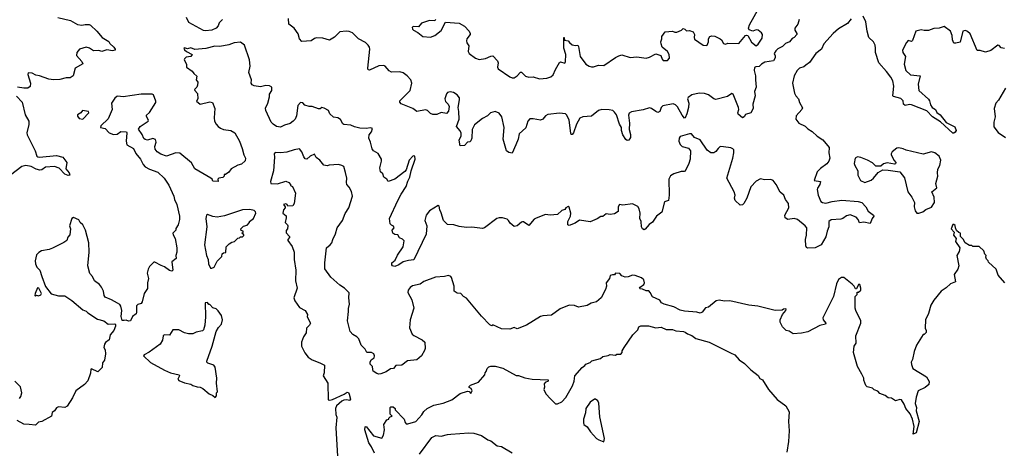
# Model space of a CAD drawing. Extents: x 2293878 to 2522763, y 823964 to 1006972.
# Tile 282 of 407: x 2424267 to 2433583, y 904400 to 908455. Entities that reach past the tile are written whole.
import ezdxf

# ---------------------------------------------------------------- set-up
doc = ezdxf.new("R2010")
doc.units = 0

msp = doc.modelspace()

# ---------------------------------------------------------------- linework, layer by layer
at = {"layer": '0CON20XD'}
for points in [[(2428202.5, 908455), (2428195, 908442.5), (2428145, 908446.2), (2428068.3, 908421.7), (2428041.7, 908388.3), (2427995, 908390), (2427980, 908385), (2427982.5, 908365), (2427992.5, 908355), (2428035, 908332.5), (2428080, 908295), (2428155, 908290), (2428195, 908306.7), (2428255, 908352.5), (2428295, 908432.5), (2428425, 908420.6), (2428475, 908394.2), (2428520, 908345), (2428530, 908325), (2428530, 908315), (2428497.5, 908275), (2428493.3, 908255), (2428497.5, 908235), (2428516.4, 908206.4), (2428511.2, 908155), (2428520, 908135), (2428580.5, 908090.5), (2428615, 908078.6), (2428675, 908088.1), (2428725, 908110.6), (2428745, 908112.5), (2428788.1, 908065), (2428793.3, 908045), (2428788.6, 908005), (2428795, 907991.2), (2428905, 907914.4), (2428925, 907905.7), (2428945, 907905.8), (2428975, 907922.5), (2429005, 907957.5), (2429015, 907957.5), (2429051.8, 907921.8), (2429085, 907909.4), (2429125, 907914.2), (2429185, 907894.4), (2429255, 907900), (2429290.8, 907915), (2429315, 907934.4), (2429336.6, 907983.4), (2429375, 908050), (2429385, 908056.7), (2429425, 908043.3), (2429432.5, 908055), (2429435.6, 908125), (2429415.6, 908185), (2429415, 908286.7), (2429420, 908285), (2429421.7, 908261.7), (2429455, 908255.8), (2429467.9, 908237.9), (2429495, 908218), (2429525, 908210), (2429547.5, 908215), (2429555, 908200), (2429570.8, 908105), (2429623.6, 908033.6), (2429655, 908013.8), (2429677.3, 908007.3), (2429695, 908007.5), (2429743.9, 908023.9), (2429795, 908020.8), (2429903.9, 908096.1), (2429936, 908114), (2429965, 908121.2), (2430044.1, 908095.9), (2430105, 908103.3), (2430195, 908090.9), (2430225, 908099.5), (2430285, 908132.5), (2430332.5, 908115), (2430345, 908080), (2430355, 908070), (2430395, 908070), (2430415, 908090), (2430411.2, 908125), (2430395, 908153.3), (2430346.2, 908195), (2430335.8, 908225), (2430332.9, 908245), (2430343.3, 908275), (2430342.5, 908295), (2430375, 908340), (2430445, 908346.7), (2430465, 908337.5), (2430485, 908336.7), (2430530, 908355), (2430545, 908370), (2430560, 908365), (2430575, 908350), (2430605, 908352.5), (2430639.3, 908339.3), (2430652.5, 908315), (2430647.5, 908285), (2430651.7, 908271.7), (2430735, 908213.3), (2430765, 908210), (2430772.5, 908215), (2430783.3, 908245), (2430783.8, 908275), (2430796.2, 908295), (2430815, 908302.9), (2430845, 908298.1), (2430893.8, 908275), (2430906.2, 908265), (2430925, 908230), (2430945, 908222.5), (2430966.4, 908233.6), (2431070.8, 908229.2), (2431135, 908306), (2431145, 908308.8), (2431156.7, 908305), (2431190.7, 908240.7), (2431235, 908207.5), (2431255, 908222.5), (2431291.2, 908278.8), (2431294.1, 908314.1), (2431285, 908330), (2431255, 908356.7), (2431235, 908360), (2431205, 908347.5), (2431169.2, 908359.2), (2431162.5, 908375), (2431171.5, 908405), (2431260, 908565)], [(2424627.5, 908475), (2424745.8, 908445.8), (2424815, 908410), (2424855, 908403.3)], [(2426185, 908455.5), (2426154.4, 908425), (2426145, 908397.5), (2426126.2, 908375), (2426085, 908356.5), (2426025, 908349.4), (2426005, 908352.5), (2425866.6, 908426.6), (2425845, 908474.2)], [(2433585, 908182.5), (2433555, 908188), (2433535, 908210), (2433522.5, 908215), (2433455, 908163.8), (2433405, 908147.5), (2433355, 908162.9), (2433325, 908164), (2433261.2, 908321.2), (2433235, 908344.2), (2433215, 908352.5), (2433192, 908345), (2433166.4, 908243.6), (2433125, 908232), (2433105, 908234), (2433093.3, 908265), (2433090.6, 908305), (2433072.9, 908345), (2433015, 908391.2), (2432966.1, 908373.9), (2432915, 908371.2), (2432866.1, 908353.9), (2432825, 908353.3), (2432795, 908360), (2432745, 908347.5), (2432715, 908257.5), (2432705, 908247.5), (2432673.6, 908256.4), (2432657.5, 908237.5), (2432620, 908165), (2432623.3, 908145), (2432648.8, 908105), (2432637.1, 908035), (2432651.1, 907975), (2432695, 907932.5), (2432786.7, 907925), (2432767.5, 907845), (2432774.4, 907785), (2432865, 907702.9), (2432875.9, 907685.9), (2432885, 907650), (2432901.2, 907625), (2432932, 907605), (2432945.7, 907575.7), (2432975.5, 907555.5), (2433032.1, 907482.1), (2433115, 907441.2), (2433126.7, 907405), (2433119.3, 907390.7), (2433105, 907380), (2433095, 907380), (2432979.1, 907489.1), (2432902.9, 907535), (2432851.5, 907591.5), (2432705, 907650), (2432685, 907653.3), (2432645, 907642.5), (2432630, 907655), (2432625.7, 907685.7), (2432605, 907708.8), (2432535, 907727.5), (2432527.5, 907735), (2432536.5, 907825), (2432527.1, 907875), (2432509.9, 907909.9), (2432469.1, 907965), (2432395.6, 908045), (2432363.2, 908145), (2432365.9, 908185.9), (2432360.3, 908215), (2432344.5, 908245), (2432302.9, 908285), (2432285.4, 908345), (2432273.1, 908435), (2432246.6, 908486.6)], [(2424855, 908403.3), (2424885, 908410), (2424925, 908410), (2424935, 908403.3), (2424998, 908345), (2425046.1, 908286.1), (2425108.5, 908248.5), (2425119.2, 908229.2), (2425156.2, 908195), (2425170, 908175), (2425170, 908165), (2425145, 908160), (2425091.2, 908168.8), (2425045, 908154.2), (2425015, 908164), (2424965, 908160.8), (2424926.8, 908186.8), (2424895, 908193.6), (2424831.2, 908175), (2424807.5, 908145), (2424803.8, 908115), (2424855, 908060), (2424862.5, 908037.5), (2424792.5, 907995), (2424773.8, 907925), (2424744.1, 907905.9), (2424705, 907904), (2424645, 907890), (2424585, 907887.1), (2424543.2, 907893.2), (2424455, 907924.4), (2424420.7, 907930.7), (2424385, 907950), (2424347.5, 907952.5), (2424342, 907935), (2424367.5, 907855), (2424365.9, 907824.1), (2424345, 907808), (2424305, 907806.2), (2424245, 907816.2)], [(2431642.5, 908455), (2431628.3, 908411.7), (2431600, 908375), (2431600, 908355), (2431620, 908325), (2431620, 908315), (2431595, 908287.5), (2431575, 908277.5), (2431550, 908245), (2431511.3, 908228.7), (2431485, 908201.2), (2431441.2, 908178.8), (2431420.3, 908159.7), (2431406.2, 908135), (2431416.1, 908113.9), (2431416.4, 908093.6), (2431398.8, 908065), (2431318.5, 908051.5), (2431286.2, 908033.8), (2431265, 908011.2), (2431230.7, 908009.3), (2431218.8, 908001.2), (2431216, 907975), (2431229.2, 907925), (2431227.5, 907885), (2431235.7, 907815), (2431220.8, 907775), (2431225.6, 907735), (2431203.8, 907655), (2431205.6, 907615), (2431185, 907572.5), (2431135, 907557.5), (2431123, 907537), (2431105, 907527.5), (2431065, 907561.2), (2431062, 907575), (2431071.2, 907605), (2431067.1, 907625), (2431018.9, 907748.9), (2431005, 907756.2), (2430965, 907727.3), (2430855, 907700), (2430835, 907705.6), (2430785.2, 907745.2), (2430745, 907756.7), (2430695, 907760.6), (2430625.8, 907745), (2430592.1, 907717.9), (2430585.5, 907705), (2430596.7, 907665), (2430596, 907625), (2430580.5, 907565), (2430565, 907526.7), (2430556.1, 907523.9), (2430535, 907550), (2430489.9, 907629.9), (2430470.5, 907650.5), (2430450.2, 907660.2), (2430350.8, 907639.2), (2430336.2, 907623.8), (2430322.3, 907587.7), (2430305, 907578.2), (2430285, 907585.4), (2430245.2, 907615.2), (2430225, 907620), (2430165, 907602.6), (2430055, 907582.9), (2430035, 907570.8), (2430028.3, 907551.7), (2430036, 907476), (2430032.7, 907415), (2430045, 907367.5), (2430045, 907340), (2430030, 907315), (2430015, 907312.5), (2430002.7, 907322.7), (2429975, 907366.2), (2429962.3, 907405), (2429960, 907435), (2429941.9, 907465), (2429913.8, 907553.8), (2429895, 907581.4), (2429878.8, 907595), (2429845, 907603.2), (2429774.7, 907605.3), (2429743.6, 907596.4), (2429677.7, 907542.3), (2429595, 907537.3), (2429568.1, 907521.9), (2429535.8, 907465), (2429508, 907385), (2429495, 907367.1), (2429485, 907368.8), (2429481.5, 907381.5), (2429466.8, 907505), (2429445, 907552.9), (2429430, 907565), (2429375, 907571.4), (2429265, 907559.1), (2429241.2, 907545), (2429217.2, 907512.8), (2429195, 907503.2), (2429125, 907517.2), (2429093.3, 907516.7), (2429075, 907496), (2429057.1, 907432.9), (2428993.7, 907376.3), (2428982.7, 907325), (2428961.5, 907271.5), (2428927.5, 907192.5), (2428895, 907197.5), (2428873.3, 907215), (2428841.8, 907325), (2428849.3, 907435), (2428828.9, 907535), (2428805, 907571.3), (2428765, 907585.8), (2428722.9, 907575), (2428694, 907546), (2428645, 907519.5), (2428569.7, 907460.3), (2428547.5, 907415), (2428546, 907335), (2428535, 907307.5), (2428525, 907298.8), (2428502.5, 907295), (2428476, 907264), (2428435, 907260), (2428424.2, 907315), (2428443.5, 907355), (2428445, 907382.5), (2428435, 907404), (2428401.2, 907445), (2428425.8, 907515), (2428422.5, 907585), (2428414.2, 907625), (2428429.6, 907695), (2428428.2, 907715), (2428406.1, 907745), (2428370, 907765), (2428338.5, 907771.5), (2428314.7, 907765.3), (2428305.3, 907754.7), (2428289.1, 907705), (2428295, 907681.4), (2428320.8, 907655), (2428329.2, 907635), (2428325, 907590), (2428305, 907567.5), (2428255, 907575.7), (2428215, 907558.8), (2428175, 907558), (2428155, 907566.2), (2428125, 907595.8), (2428105, 907601.9), (2428025, 907586.2), (2427985, 907616), (2427875, 907658.1), (2427865, 907673.3), (2427865, 907686), (2427960.9, 907785), (2427976.2, 907855), (2427966.8, 907885), (2427931.5, 907925), (2427895, 907951.1), (2427865, 907960), (2427785, 907958.2), (2427762, 907972), (2427725.7, 908015), (2427712, 908022), (2427665, 908018.9), (2427575, 907977.5), (2427565, 907980), (2427560, 907995), (2427578.2, 908175), (2427575.5, 908195), (2427565.2, 908215.2), (2427538.3, 908238.3), (2427472.9, 908272.9), (2427415, 908330), (2427385, 908343.3), (2427355, 908346.3), (2427295, 908338.9), (2427245, 908289.6), (2427197.5, 908262.5), (2427135, 908279.5), (2427075, 908282.5), (2427055, 908276.7), (2427025, 908254), (2426935, 908247.1), (2426915.6, 908275), (2426902.4, 908322.4), (2426863.8, 908375), (2426813.9, 908413.9), (2426811.2, 908465)], [(2432135, 908463.8), (2432100.3, 908419.7), (2432015, 908368.1), (2431962.9, 908325), (2431874.6, 908225.4), (2431854.2, 908175), (2431798.6, 908135), (2431741.1, 908048.9), (2431704.8, 908025.2)], [(2431704.8, 908025.2), (2431685, 908007.5), (2431644, 907995), (2431622.5, 907975), (2431596, 907925), (2431580, 907855), (2431598.3, 907758.3), (2431610, 907735), (2431637, 907707), (2431645, 907670), (2431672.3, 907622.3), (2431668, 907605), (2431613.9, 907546.1), (2431610, 907515), (2431640, 907475), (2431697.6, 907447.6), (2431725, 907421.2), (2431765, 907397.5), (2431813.6, 907353.6), (2431866.9, 907316.9), (2431927.1, 907245), (2431921.4, 907195), (2431932.9, 907145), (2431922.9, 907115), (2431905, 907091.4), (2431843.6, 907046.4), (2431811.4, 907015), (2431783.8, 906935), (2431842.5, 906925), (2431837.1, 906895), (2431815, 906860), (2431813.2, 906846.8), (2431821.1, 906795), (2431845.6, 906735), (2431863.8, 906725), (2431895, 906719.6), (2431955.3, 906734.7), (2432045, 906747.2), (2432200, 906735), (2432235.4, 906725.4), (2432274.3, 906685), (2432293.6, 906643.6), (2432346.7, 906605), (2432347.5, 906595), (2432333.3, 906575), (2432315, 906527.5), (2432255, 906539.2), (2432214.1, 906534.1), (2432200, 906565), (2432181.2, 906585), (2432125, 906609.1), (2432089.3, 906600.7), (2432056.2, 906575), (2432035, 906568.1), (2431945, 906562.2), (2431923.1, 906545), (2431922.9, 906495), (2431905.9, 906455), (2431895, 906399.4), (2431849.2, 906325), (2431795, 906295.7), (2431724.4, 906294.4), (2431710, 906300), (2431703.8, 906315), (2431702.7, 906375), (2431712.1, 906415), (2431714, 906485), (2431699.2, 906505), (2431625, 906565.7), (2431595, 906573.3), (2431535.4, 906565.4), (2431510, 906580), (2431505.4, 906605), (2431543.9, 906675), (2431540.4, 906715), (2431512.5, 906752.5), (2431496.4, 906795), (2431461.6, 906821.6), (2431424.4, 906895), (2431395, 906932), (2431375, 906942), (2431315, 906940.8), (2431275, 906950), (2431234, 906926), (2431184, 906875), (2431145.8, 906765), (2431119.2, 906715), (2431105, 906702), (2431085, 906700.8), (2431035, 906744), (2431030, 906765), (2431036.2, 906795), (2431027.7, 906827.7), (2430957.1, 906955), (2431015.4, 907145.4), (2431024.4, 907195), (2431022.5, 907222.5), (2431014.2, 907234.2), (2430995, 907242), (2430925, 907252.5), (2430895, 907253.8), (2430875, 907236.7), (2430855, 907207.5), (2430836.1, 907193.9), (2430805, 907193.8), (2430771.2, 907221.2), (2430705, 907316.7), (2430651.7, 907341.7), (2430623.6, 907373.6), (2430605, 907376), (2430515, 907350), (2430506, 907334), (2430503.9, 907306.1), (2430516.7, 907275), (2430536.4, 907256.4), (2430595, 907240), (2430613.3, 907215), (2430611.2, 907135), (2430598.8, 907095), (2430565, 907022.5), (2430555, 907017.5), (2430525, 907018.8), (2430455, 906996.7), (2430423.9, 906976.1), (2430410, 906945), (2430412.5, 906795), (2430407, 906743), (2430368, 906732), (2430344.2, 906635), (2430291.9, 906595), (2430255, 906538.8), (2430222.3, 906517.7), (2430185, 906472.5), (2430175, 906467.5), (2430160, 906475), (2430150, 906495), (2430146.7, 906545), (2430134, 906575), (2430138, 906625), (2430128, 906665), (2430115, 906686.7), (2430065, 906714.2), (2429975, 906700), (2429942.5, 906705), (2429930.8, 906685), (2429928.3, 906641.7), (2429895, 906617.5), (2429855, 906613.3), (2429815, 906617.5), (2429785, 906592.5), (2429765, 906592.5), (2429729.5, 906570.5), (2429665, 906543.3), (2429565, 906556.7), (2429521.7, 906528.3), (2429465, 906507.5), (2429453.6, 906513.6), (2429454.2, 906544.2), (2429478.8, 906595), (2429481.2, 906625), (2429465, 906680), (2429455, 906687.5), (2429433.6, 906676.4), (2429425, 906660), (2429395, 906650), (2429355, 906612.5), (2429285, 906606.7), (2429243, 906613), (2429155, 906577.5), (2429135, 906567.5), (2429085, 906507.5), (2429035, 906542.5), (2429025, 906542.5), (2429015, 906540), (2428975, 906504), (2428946.7, 906496.7), (2428908.3, 906528.3), (2428893.3, 906555), (2428878.3, 906568.3), (2428835, 906581.2), (2428805, 906581.2), (2428782.5, 906575), (2428665, 906486.7), (2428645, 906478.8), (2428545, 906491.2), (2428495, 906488.8), (2428425, 906496.7), (2428375, 906512.5), (2428315, 906517.5), (2428276.7, 906555), (2428255, 906627.5), (2428241.2, 906655), (2428235, 906690), (2428225, 906696.7), (2428145.6, 906645), (2428114.2, 906605), (2428099.2, 906555), (2428120, 906505), (2428114.2, 906425), (2427995, 906182.5), (2427945, 906176.7), (2427895, 906162.5), (2427855, 906136), (2427815, 906121.2), (2427793.3, 906125), (2427786.4, 906136.4), (2427788.8, 906155), (2427819.1, 906180.9), (2427842.4, 906227.6), (2427894, 906305), (2427903.3, 906363.3), (2427888.8, 906378.8), (2427860, 906390), (2427845, 906420), (2427815, 906422.5), (2427797.5, 906435), (2427792.5, 906465), (2427810, 906485), (2427805, 906500), (2427785, 906510), (2427772.5, 906525), (2427766.7, 906575), (2427844.2, 906745), (2427876, 906805), (2427925, 906876.7), (2427938, 906928), (2427958.1, 906965), (2427969.4, 907025), (2428007.5, 907135), (2428003.9, 907163.9), (2427995, 907168), (2427985, 907163.8), (2427952.9, 907125), (2427924.4, 907035.6), (2427912.1, 907017.9), (2427815.5, 906944.5), (2427752.5, 906922.5), (2427740, 906945), (2427712.5, 906965), (2427702.5, 906995), (2427680, 907015), (2427674.1, 907054.1), (2427690, 907115), (2427689.4, 907135), (2427657.4, 907187.4), (2427615.5, 907215.5), (2427602.6, 907232.6), (2427587.5, 907295), (2427570, 907335), (2427572.5, 907365), (2427595.6, 907395), (2427603.8, 907425), (2427585, 907432.9), (2427545.7, 907425.7), (2427485, 907430), (2427435, 907440.8), (2427398.3, 907458.3), (2427335, 907463.3), (2427325, 907470), (2427301.9, 907511.9), (2427275.8, 907525.8), (2427235, 907534), (2427202.5, 907565), (2427190, 907595), (2427146.4, 907616.4), (2427125, 907622.5), (2427108.8, 907611.2), (2427095, 907611.2), (2427035, 907632.2), (2427005, 907634), (2426965, 907646), (2426945, 907668.6), (2426925, 907670), (2426897.3, 907642.7), (2426886.9, 907545), (2426872.7, 907515), (2426855, 907495.5), (2426825, 907472.7), (2426772.7, 907457.3), (2426735, 907436.7), (2426695, 907443.8), (2426663.8, 907465), (2426645, 907486.7), (2426594.4, 907595), (2426593.5, 907616.5), (2426614.3, 907665), (2426630.8, 907725), (2426631.2, 907748.8), (2426653.8, 907785), (2426651.2, 907815), (2426629.5, 907829.5), (2426595, 907832), (2426545, 907820), (2426485, 907829.2), (2426465, 907838.8), (2426458, 907855), (2426461.2, 907885), (2426434.2, 907955), (2426445.8, 908015.8), (2426441.1, 908075), (2426395, 908213.8), (2426355, 908242.9), (2426295, 908236.5), (2426245, 908215.8), (2426158.8, 908201.2), (2426112.7, 908202.7), (2426029.4, 908180.6), (2425925, 908172.9), (2425885, 908188.5), (2425855, 908180), (2425825, 908190), (2425818.8, 908185), (2425825, 908170), (2425845, 908152.5), (2425897.5, 908125), (2425885, 908107.5), (2425841.2, 908098.8), (2425826.2, 908085), (2425823.9, 908073.9), (2425846.2, 908035), (2425846.2, 908005), (2425897.7, 907967.7), (2425913.8, 907945), (2425941.7, 907921.7), (2425937.5, 907885), (2425952.5, 907865), (2425950, 907835), (2425941.2, 907815), (2425920, 907795), (2425922.5, 907785), (2425950, 907755), (2425953, 907707), (2425940, 907685), (2425975, 907654.7), (2426065, 907677.3), (2426092.4, 907672.4), (2426112.9, 907615), (2426106, 907525), (2426110.8, 907495), (2426125.6, 907465.6), (2426143.4, 907443.4), (2426167, 907427), (2426195.8, 907415.8), (2426265, 907406), (2426303.3, 907385), (2426346, 907305), (2426372, 907235), (2426386.7, 907175), (2426403.3, 907145), (2426400.7, 907119.3), (2426365, 907088), (2426332.1, 907077.9), (2426267.5, 907045), (2426245, 907012.5), (2426215, 906990), (2426200, 906990), (2426200, 906975), (2426188.8, 906961.2), (2426150, 906955), (2426142.5, 906945), (2426145, 906922.5), (2426095, 906927.5), (2426087.5, 906945), (2426074.5, 906954.5), (2425924.2, 907044.2), (2425892.1, 907102.1), (2425780.6, 907190.6), (2425745, 907196), (2425655, 907163.8), (2425603, 907183), (2425565.9, 907205.9), (2425548.3, 907228.3), (2425544.2, 907255.8), (2425558, 907295), (2425551.7, 907321.7), (2425525, 907331.2), (2425475, 907316.2), (2425455, 907321.2), (2425441.9, 907331.9), (2425425, 907368.8), (2425389.5, 907419.5), (2425405, 907444.2), (2425481.2, 907495), (2425486.2, 907505), (2425465, 907540), (2425465, 907550), (2425495, 907577.5), (2425555, 907670), (2425556, 907685), (2425533.8, 907743.8), (2425520.7, 907750.7), (2425415, 907750), (2425245, 907726.2), (2425195, 907732), (2425185, 907728), (2425167.7, 907712.3), (2425136.2, 907665), (2425140, 907605), (2425105, 907516.2), (2425035, 907450), (2425032.5, 907435), (2425076.1, 907426.1), (2425112.5, 907385), (2425155, 907369.5), (2425188.5, 907371.5), (2425225, 907398.1), (2425277.5, 907395), (2425281.2, 907385), (2425272.5, 907305), (2425280.9, 907270.9), (2425342, 907235), (2425365, 907190), (2425410.6, 907135), (2425435.3, 907085.3), (2425455, 907063.1), (2425495, 907039.4), (2425575, 907010.8), (2425635, 906956), (2425678.3, 906888.3), (2425723.8, 906785), (2425730, 906755), (2425754, 906705), (2425780, 906595), (2425780, 906565), (2425766.7, 906515), (2425745, 906480), (2425743.3, 906465), (2425716.9, 906435), (2425718.5, 906418.5), (2425736.2, 906385), (2425754, 906295), (2425753.3, 906255), (2425743.3, 906225), (2425747.5, 906195), (2425707, 906163), (2425715.7, 906084.3), (2425705, 906076.2), (2425685, 906082.5), (2425637, 906117), (2425605, 906128), (2425545, 906161.4), (2425535, 906160), (2425495, 906121.1), (2425482.1, 906095), (2425473.6, 906056.4), (2425484.2, 906005), (2425475.7, 905965), (2425475, 905912.5), (2425444.2, 905865.8), (2425425.7, 905784.3), (2425415, 905771.2), (2425385, 905760), (2425372.7, 905747.3), (2425373.3, 905685), (2425368.3, 905671.7), (2425333.9, 905646.1), (2425315.7, 905604.3), (2425295, 905604), (2425275, 905613.3), (2425255, 905607.5), (2425235, 905610), (2425227, 905647), (2425232, 905705), (2425224.1, 905744.1), (2425215, 905760), (2425193, 905773), (2425135, 905805.8), (2425075, 905830), (2425066, 905845), (2425060, 905885), (2425041.4, 905925), (2425020.4, 905950.4), (2424975.8, 905985), (2424955.6, 906025), (2424929.5, 906055), (2424910.4, 906125), (2424925.3, 906255), (2424919.6, 906345), (2424888.5, 906465), (2424865, 906513.3), (2424837.5, 906537.5), (2424825, 906560), (2424775, 906584), (2424760, 906575), (2424738.8, 906505), (2424746.2, 906475), (2424741.7, 906418.3), (2424723, 906397), (2424713, 906367), (2424683.6, 906346.4), (2424575.8, 906294.2), (2424545, 906282), (2424472.3, 906267.7), (2424447, 906253), (2424425, 906230), (2424412.9, 906175), (2424416.9, 906145), (2424428.1, 906115), (2424458.1, 906085), (2424477.1, 906025)], [(2424235, 907732.5), (2424288.8, 907675), (2424318.8, 907555), (2424353.3, 907495), (2424353.6, 907463.6), (2424334.2, 907385.8), (2424337.1, 907365), (2424412.9, 907215), (2424427.8, 907165), (2424436.8, 907156.8), (2424454.7, 907154.7), (2424615, 907169.7), (2424675, 907155.7), (2424711.2, 907105), (2424703.3, 907045), (2424734, 907005), (2424740, 906985), (2424725, 906981.2), (2424695, 906994), (2424639.8, 907049.8), (2424595, 907067.1), (2424511.8, 907058.2), (2424475, 907034.3), (2424457.9, 907032.1), (2424421.7, 907041.7), (2424375.3, 907065.3), (2424325, 907074.6), (2424285.4, 907064.6), (2424178, 906985)], [(2433595, 907806), (2433528.1, 907691.9), (2433502.5, 907665), (2433488.8, 907615), (2433498, 907535), (2433483.8, 907485), (2433485, 907440), (2433525, 907387.5), (2433595, 907340)], [(2424865, 907512.5), (2424920, 907575), (2424917.5, 907585), (2424860, 907595), (2424846.4, 907573.6), (2424812.5, 907555), (2424813, 907543), (2424830.7, 907520.7), (2424865, 907512.5)], [(2433588.8, 905965), (2433526.4, 906036.4), (2433506.1, 906096.1), (2433435, 906160), (2433430, 906175), (2433415, 906190), (2433408.3, 906208.3), (2433410, 906225), (2433400, 906235), (2433388.3, 906268.3), (2433345, 906310), (2433285, 906310), (2433275, 906320), (2433255, 906320), (2433213.6, 906343.6), (2433195, 906380), (2433170, 906405), (2433170, 906435), (2433151.7, 906441.7), (2433131.7, 906461.7), (2433120, 906485), (2433118.3, 906508.3), (2433107, 906517), (2433095, 906516.7), (2433080, 906475), (2433110, 906445), (2433102.5, 906415), (2433127.5, 906385), (2433122.5, 906355), (2433162.5, 906295), (2433157, 906263), (2433133.3, 906225), (2433153, 906127), (2433143.3, 906095), (2433110, 906045), (2433120, 905975), (2433073.1, 905956.9), (2433032.4, 905917.6), (2432985, 905886.2), (2432917.1, 905802.9), (2432886.7, 905755), (2432866.2, 905675), (2432836, 905615), (2432835.8, 905535), (2432844.2, 905515), (2432844.1, 905495.9), (2432825, 905476.7), (2432815, 905476.7), (2432753.8, 905375), (2432730, 905315), (2432715, 905240), (2432703.3, 905215), (2432703.9, 905193.9), (2432717.5, 905155), (2432847.5, 905075), (2432873, 905033), (2432867.5, 905005), (2432835.9, 904974.1), (2432767, 904943), (2432750, 904885), (2432740.8, 904825), (2432751.4, 904785), (2432748.6, 904755), (2432778.8, 904655), (2432750, 904545), (2432720, 904535), (2432728.8, 904605), (2432715.5, 904675.5), (2432691.9, 904725), (2432652, 904775), (2432637, 904817), (2432609.3, 904859.3), (2432595, 904862.5), (2432555, 904850), (2432515, 904873.3), (2432485, 904877.5), (2432455, 904900), (2432405, 904920), (2432385, 904940), (2432351.7, 904951.7), (2432335, 904970), (2432285, 904980), (2432273, 904993), (2432252.5, 905045), (2432252.5, 905065), (2432235, 905100), (2432193.6, 905173.6), (2432157.5, 905305), (2432162.5, 905365), (2432180, 905395), (2432178.8, 905465), (2432226.7, 905585), (2432226.4, 905606.4), (2432177.5, 905705), (2432173.3, 905725), (2432173, 905837), (2432190, 905855), (2432191.7, 905878.3), (2432205, 905877.5), (2432226.7, 905895), (2432226.7, 905915), (2432215, 905950), (2432205, 905950), (2432185, 905910), (2432175, 905910), (2432163, 905933), (2432143, 905953), (2432066.1, 906016.1), (2432043.6, 906016.4), (2432015, 905997.5), (2431994.2, 905955.8), (2431965.5, 905835), (2431867.1, 905635), (2431870, 905615), (2431894.2, 905585), (2431890, 905575), (2431838.3, 905561.7), (2431725, 905502), (2431665, 905488.8), (2431585, 905483.3), (2431547, 905507), (2431520, 905515), (2431485, 905550), (2431463.6, 905593.6), (2431463.6, 905616.4), (2431483, 905667), (2431517, 905703), (2431520, 905715), (2431515, 905720), (2431495, 905717.5), (2431481.7, 905708.3), (2431415, 905703.3), (2431250, 905745), (2431165, 905754), (2430985, 905796), (2430935, 905792), (2430885, 905801.2), (2430856.1, 905793.9), (2430785, 905736.7), (2430755, 905727.5), (2430723, 905687), (2430705, 905677.5), (2430673, 905687), (2430557, 905697), (2430515, 905707.5), (2430457, 905737), (2430365, 905762.5), (2430340, 905775), (2430325, 905800), (2430253.6, 905833.6), (2430232.5, 905875), (2430218.3, 905888.3), (2430195, 905888.8), (2430160, 905905), (2430137.5, 905907.5), (2430132.5, 905915), (2430138, 905925), (2430171.1, 905948.9), (2430180, 905965), (2430171.2, 905995), (2430151.2, 906011.2), (2430090, 906035), (2430065, 906037.5), (2430025, 906021.2), (2429995, 906020), (2429965, 906032.5), (2429945, 906053.3), (2429903.8, 906056.2), (2429895, 906040), (2429875, 906042.5), (2429852.5, 906035), (2429847.5, 906005), (2429816.7, 905965), (2429820, 905935), (2429808.8, 905901.2), (2429767.3, 905822.7), (2429725, 905786.2), (2429675, 905772.5), (2429635, 905751.4), (2429555, 905734), (2429515, 905752.5), (2429465, 905753.3), (2429380, 905720), (2429299.5, 905660.5), (2429216.4, 905653.6), (2429195, 905646.7), (2429062.5, 905565), (2428975, 905528.8), (2428945, 905542), (2428905, 905525.7), (2428825, 905531.2), (2428745, 905567.5), (2428735, 905560), (2428715, 905567.5), (2428635, 905650), (2428495, 905818.8), (2428466.7, 905836.7), (2428440, 905865), (2428405, 905867.5), (2428377.5, 905885), (2428376.4, 905913.6), (2428376.2, 905935), (2428353.8, 906015), (2428345.8, 906025.8), (2428325, 906034.2), (2428285, 906024.5), (2428202, 906018), (2428091.5, 905978.5), (2428055.9, 905954.1), (2427984.6, 905935.4), (2427960.3, 905919.7), (2427942, 905895), (2427939.2, 905875), (2427977.5, 905805), (2427996.8, 905725), (2427960, 905615), (2427955, 905540), (2427980.5, 905480.5), (2427996.4, 905466.4), (2428076.1, 905426.1), (2428100, 905405), (2428102.5, 905345), (2428096.7, 905325), (2428067.5, 905275), (2428025, 905236.2), (2427935, 905226), (2427882.7, 905187.3), (2427827.1, 905182.9), (2427805, 905153.8), (2427775, 905150.8), (2427735.5, 905124.5), (2427685, 905104.2), (2427665, 905100.8), (2427646.2, 905106.2), (2427610.7, 905130.7), (2427607, 905147), (2427603.6, 905173.6), (2427582.5, 905195), (2427582.5, 905215), (2427593.6, 905236.4), (2427620, 905255), (2427623.3, 905275), (2427616.7, 905295), (2427595, 905306), (2427552.5, 905305), (2427535, 905337.5), (2427497.5, 905375), (2427476.4, 905436.4), (2427457.5, 905455), (2427417.6, 905477.6), (2427394.5, 905505), (2427367.5, 905605), (2427378.8, 905695), (2427376.4, 905723.6), (2427388.8, 905765), (2427380, 905825), (2427385, 905870), (2427340, 905915), (2427295, 905943.8), (2427210.5, 906020.5), (2427153.6, 906096.4), (2427153.6, 906153.6), (2427170, 906295), (2427205, 906323.8), (2427220, 906345), (2427228, 906375), (2427255, 906427.5), (2427270, 906485), (2427320.8, 906555), (2427347.4, 906622.6), (2427379.4, 906675), (2427416, 906785), (2427405, 906830), (2427385, 906870), (2427362.5, 906895), (2427357.5, 906915), (2427362.5, 906955), (2427349.3, 907009.3), (2427332.5, 907065), (2427315.9, 907075.9), (2427283.9, 907086.1), (2427195, 907080), (2427175, 907072.5), (2427145, 907080), (2427106.7, 907125), (2427070.9, 907150.9), (2427055, 907183.3), (2427016, 907165), (2426985, 907134), (2426968.3, 907138.3), (2426955.8, 907155.8), (2426937.5, 907205), (2426915, 907233.8), (2426863.9, 907223.9), (2426795, 907200.8), (2426735, 907194.4), (2426683, 907197), (2426673.3, 907185), (2426676.7, 907155), (2426669.6, 907025), (2426640, 906925), (2426643.8, 906905), (2426705, 906902), (2426786.4, 906926.4), (2426813, 906913), (2426830, 906895), (2426830, 906885), (2426846.4, 906876.4), (2426876.2, 906815), (2426863, 906717), (2426850, 906695), (2426805, 906690), (2426797.5, 906705), (2426785, 906712.5), (2426762.5, 906705), (2426780, 906685), (2426780, 906675), (2426762.5, 906655), (2426757.5, 906625), (2426788.3, 906598.3), (2426788.3, 906581.7), (2426780, 906535), (2426800, 906515), (2426802.5, 906505), (2426800, 906475), (2426788.3, 906461.7), (2426788.3, 906438.3), (2426820, 906405), (2426820, 906395), (2426803.3, 906376.7), (2426803.3, 906365), (2426845, 906310), (2426863.3, 906255), (2426863.3, 906185), (2426880, 906085), (2426877.5, 905985), (2426892.5, 905915), (2426861.2, 905825), (2426871.2, 905795), (2426915, 905732.5), (2426967.5, 905705), (2426990, 905665), (2426987.5, 905645), (2427016.7, 905585), (2427007.5, 905565), (2426980, 905535), (2426976.4, 905493.6), (2426952.5, 905455), (2426933.3, 905405), (2426932.5, 905365), (2426963.9, 905303.9), (2426995, 905263.3), (2427035, 905236.7), (2427105, 905210), (2427150, 905185), (2427147.5, 905115), (2427137.5, 905085), (2427183.3, 905015), (2427185, 904857.5), (2427200, 904855), (2427225, 904862.7), (2427338.2, 904911.8), (2427365, 904930), (2427376.4, 904926.4), (2427383.6, 904913.6), (2427397.5, 904865), (2427386.4, 904853.6), (2427361.7, 904858.3)], [(2432775, 906623.3), (2432813.6, 906636.4), (2432841.7, 906658.3), (2432895, 906682.5), (2432922.5, 906725), (2432920, 906775), (2432896.7, 906825), (2432943.3, 906865), (2432933.8, 906905), (2432953.8, 906975), (2432950, 907005), (2432955, 907040), (2432972, 907075), (2432982, 907125), (2432966, 907165), (2432925, 907196), (2432895, 907204), (2432815, 907182.9), (2432655, 907220.6), (2432625, 907234.2), (2432585, 907241.2), (2432565, 907238.8), (2432522.5, 907205), (2432513.3, 907185), (2432513.3, 907175), (2432541.7, 907121.7), (2432556.7, 907105), (2432555, 907092.5), (2432545, 907087.5), (2432475, 907101.2), (2432439.3, 907090.7), (2432415, 907067.5), (2432368.3, 907068.3), (2432335, 907100), (2432290, 907125), (2432225, 907152.5), (2432193.6, 907156.4), (2432173.3, 907145), (2432163.8, 907095), (2432168.8, 907075), (2432198.8, 907025), (2432198.8, 906985), (2432222.7, 906932.7), (2432263.9, 906913.9), (2432322.7, 906937.3), (2432346.2, 906955), (2432390, 907010), (2432435, 907033.3), (2432485, 907032), (2432594.3, 907014.3), (2432639.5, 906959.5), (2432669.4, 906825), (2432706.9, 906776.9), (2432732.9, 906725), (2432730.4, 906685), (2432738.6, 906645), (2432755, 906624), (2432775, 906623.3)], [(2426085, 906103.3), (2426107.5, 906115), (2426135, 906170), (2426180, 906215), (2426181.7, 906238.3), (2426195, 906250), (2426218.3, 906251.7), (2426220, 906305), (2426250, 906335), (2426275, 906350), (2426300, 906355), (2426331.7, 906388.3), (2426345, 906390), (2426355, 906400), (2426375, 906400), (2426388.3, 906411.7), (2426388.3, 906418.3), (2426370, 906435), (2426380, 906445), (2426380, 906455), (2426361.7, 906461.7), (2426360, 906475), (2426385, 906500), (2426418.3, 906511.7), (2426440, 906535), (2426440, 906545), (2426480, 906575), (2426500, 906625), (2426498.3, 906638.3), (2426485, 906650), (2426445, 906660), (2426373.6, 906656.4), (2426205, 906600), (2426135, 906586.7), (2426095, 906591.8), (2426045, 906611.1), (2426034.6, 906605.4), (2426027.1, 906575), (2426038.4, 906495), (2426016, 906325), (2426035, 906223.3), (2426051.4, 906185), (2426054.5, 906145), (2426072.5, 906105), (2426085, 906103.3)], [(2424477.1, 906025), (2424511.7, 905931.7), (2424565, 905862.3), (2424635, 905843.5), (2424693.3, 905843.3), (2424759.3, 905799.3), (2424865, 905710.8), (2424895, 905698), (2424911.2, 905681.2), (2425001.7, 905621.7), (2425062.5, 905605), (2425105, 905573.3), (2425167.5, 905577.5), (2425171.7, 905571.7), (2425172.5, 905555), (2425156.7, 905515), (2425123.3, 905475), (2425113.6, 905426.4), (2425078.3, 905401.7), (2425068.8, 905385), (2425063.3, 905355), (2425075, 905330), (2425078, 905295), (2425067.5, 905235), (2425050.7, 905209.3), (2425046.7, 905165), (2425005, 905122.5), (2424945, 905152.5), (2424940, 905150), (2424935, 905110), (2424912.3, 905037.7), (2424878.8, 905005), (2424798, 904945), (2424765, 904876.2), (2424715, 904797.5), (2424695, 904787.5), (2424635, 904792.5), (2424615, 904782.5), (2424596.7, 904755), (2424575, 904737.5), (2424566.4, 904703.6), (2424475, 904653.3), (2424443, 904647), (2424415, 904617.5), (2424355, 904626.7), (2424305, 904626.9), (2424243, 904663)], [(2424415, 905840), (2424425, 905850), (2424445, 905843.3), (2424467.3, 905852.7), (2424473.8, 905865), (2424446.2, 905915), (2424435, 905917.5), (2424412.5, 905865), (2424410, 905845), (2424415, 905840)], [(2426115, 904880), (2426130, 904895), (2426130, 904925), (2426137.5, 904935), (2426127.5, 905015), (2426133.3, 905065), (2426116.1, 905166.1), (2426105, 905186.7), (2426047.5, 905205), (2426036.7, 905215), (2426036.2, 905225), (2426087.5, 905365), (2426126.7, 905505), (2426147, 905543), (2426176.7, 905575), (2426186.2, 905615), (2426176.7, 905655), (2426145, 905700), (2426125, 905720), (2426095, 905730), (2426065, 905760), (2426055, 905760), (2426045, 905780), (2426020, 905775), (2426023.3, 905645), (2426018.8, 905565), (2426005, 905520), (2425995, 905510), (2425935, 905497.5), (2425905, 905482.5), (2425865, 905482.5), (2425825, 905492.5), (2425771.7, 905521.7), (2425715, 905520), (2425685, 905470), (2425635, 905472.5), (2425625, 905462.5), (2425617.4, 905422.6), (2425595.8, 905384.2), (2425490.5, 905309.5), (2425443.3, 905285), (2425436.7, 905275), (2425505, 905211.2), (2425638, 905138), (2425692.7, 905112.7), (2425775, 905096.2), (2425778.8, 905085), (2425763.8, 905055), (2425771.7, 905041.7), (2425825, 905020), (2425886.4, 905006.4), (2425905, 904993.3), (2425945, 904980), (2425975, 904977.5), (2426000, 904965), (2426060, 904915), (2426095, 904900), (2426115, 904880)], [(2427623.7, 904355), (2427595.4, 904415.4), (2427570.9, 904450.9), (2427531.8, 904575), (2427535, 904602.5), (2427545, 904606.2), (2427615, 904518.2), (2427693.3, 904496.7), (2427710, 904525), (2427719.2, 904575), (2427712.5, 904625), (2427741.7, 904668.3), (2427760, 904675), (2427760, 904685), (2427771.7, 904698.3), (2427790, 904705), (2427772.5, 904722.5), (2427772.5, 904785), (2427778.3, 904791.7), (2427801.7, 904791.7), (2427820, 904775), (2427820, 904765), (2427906.1, 904676.1), (2427913.3, 904645), (2427925, 904632.5), (2427939.3, 904630.7), (2428015, 904652.5), (2428072.3, 904717.7), (2428090.9, 904749.1), (2428123, 904777), (2428185, 904807.5), (2428275, 904828), (2428355, 904860), (2428435, 904918), (2428505, 904940), (2428518.3, 904938.3), (2428535, 904920), (2428547.5, 904945), (2428537.5, 904965), (2428520, 904975), (2428520, 904985), (2428532.3, 904997.7), (2428606.7, 905025), (2428667.5, 905095), (2428670, 905115), (2428680, 905125), (2428690, 905155), (2428705, 905170), (2428725, 905177.5), (2428765, 905177.5), (2428837, 905157), (2428965, 905087.5), (2428985, 905087.5), (2429047, 905067), (2429115, 905053.3), (2429266.2, 905046.2), (2429266.7, 905035), (2429238.8, 905021.2), (2429230.5, 905009.5), (2429233, 904977), (2429226.7, 904955), (2429243.8, 904915), (2429289.2, 904869.2), (2429335, 904821.2), (2429355, 904821.2), (2429395, 904838.8), (2429435, 904880), (2429497.9, 904992.1), (2429512.5, 905035), (2429520, 905085), (2429590, 905165), (2429615, 905182.5), (2429625, 905197.5), (2429665, 905212.5), (2429681.7, 905228.3), (2429761.7, 905248.3), (2429783, 905267), (2429835, 905277.5), (2429855, 905287.5), (2429905, 905282.5), (2429918.3, 905291.7), (2429955, 905290), (2429967.5, 905305), (2429968.3, 905321.7), (2429986.7, 905355), (2430067, 905473), (2430115, 905520), (2430125, 905550), (2430143, 905557), (2430215, 905560), (2430285, 905540), (2430335, 905547.5), (2430385, 905522.5), (2430445, 905522.5), (2430475, 905512.5), (2430546.4, 905506.4), (2430565, 905500), (2430585, 905482.5), (2430625, 905467.5), (2430665, 905437.5), (2430790, 905405), (2430993.9, 905303.9), (2431033, 905283), (2431075, 905237.5), (2431125, 905202.5), (2431183.6, 905143.6), (2431255, 905087.5), (2431270.7, 905060.7), (2431296.4, 905046.4), (2431352.5, 904955), (2431435, 904862.5), (2431515, 904802.5), (2431548.8, 904745), (2431540, 904655), (2431546.7, 904565), (2431542.5, 904465), (2431526.7, 904365)], [(2424265, 904871.2), (2424278.7, 904891.3), (2424287.5, 904925), (2424275, 904982.5), (2424220, 905035)], [(2427361.7, 904858.3), (2427335, 904855.6), (2427316, 904845), (2427265, 904801.2), (2427253.3, 904775), (2427258.3, 904718.3), (2427267.5, 904695), (2427258.8, 904595), (2427272.9, 904325)], [(2429795, 904460), (2429801.7, 904491.7), (2429756.4, 904696.4), (2429746.1, 904826.1), (2429738, 904848), (2429715, 904863.3), (2429705, 904863.3), (2429663.3, 904835), (2429625, 904777.5), (2429620.8, 904735), (2429601.4, 904675), (2429600.9, 904640.9), (2429605.8, 904625.8), (2429635, 904604.2), (2429668.9, 904555), (2429725, 904493.1), (2429745, 904479.2), (2429795, 904460)], [(2428048.1, 904345), (2428167.3, 904502.7), (2428205, 904521.9), (2428255.6, 904515.6), (2428315, 904531.5), (2428345, 904532.5), (2428515, 904547.8), (2428565, 904541.9), (2428635, 904520.8), (2428695, 904480), (2428725, 904471.2), (2428784.1, 904424.1), (2428825, 904418), (2428925, 904356)]]:
    msp.add_lwpolyline(points, dxfattribs=at)

doc.saveas('drawing.dxf')
